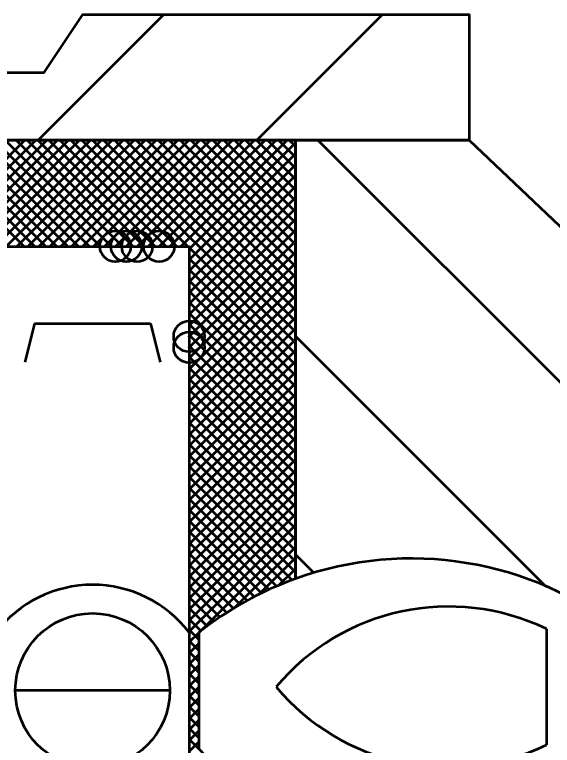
# Model space of a CAD drawing. Extents: x -1 to 679, y 0 to 440.
# Drawn here: x 132.25 to 139.21, y 162.55 to 172.01 of the extents above; entities that cross this region are included whole.
import ezdxf

# ---------------------------------------------------------------- set-up
doc = ezdxf.new("R2010")
doc.units = 0
doc.header["$LTSCALE"] = 0.8
doc.header["$PDMODE"] = 32
doc.header["$PDSIZE"] = 0.4
doc.layers.add('1', color=7, linetype='Continuous', lineweight=53)

msp = doc.modelspace()

# ---------------------------------------------------------------- linework, layer by layer
at = {"layer": '1'}
for p, q in [((132.5599, 170.3868), (134.1849, 172.0118)), ((135.3883, 170.3868), (137.0133, 172.0118)), ((130.1371, 168.1368), (132.3871, 170.3868)), ((130.2785, 168.1368), (132.5285, 170.3868)), ((130.4199, 168.1368), (132.6699, 170.3868)), ((130.5613, 168.1368), (132.8113, 170.3868)), ((130.7028, 168.1368), (132.9528, 170.3868)), ((130.8442, 168.1368), (133.0942, 170.3868)), ((130.9856, 168.1368), (133.2356, 170.3868)), ((131.1271, 168.1368), (133.3771, 170.3868)), ((133.3657, 169.0118), (131.999, 170.3784)), ((133.5072, 169.0118), (132.1322, 170.3868)), ((132.1435, 169.0118), (133.5185, 170.3868)), ((133.6486, 169.0118), (132.2736, 170.3868)), ((132.2849, 169.0118), (133.6599, 170.3868)), ((133.79, 169.0118), (132.415, 170.3868)), ((132.4263, 169.0118), (133.8013, 170.3868)), ((133.9314, 169.0118), (132.5564, 170.3868)), ((132.5677, 169.0118), (133.9427, 170.3868)), ((134.0728, 169.0118), (132.6978, 170.3868)), ((132.7092, 169.0118), (134.0842, 170.3868)), ((134.2142, 169.0118), (132.8392, 170.3868)), ((132.8506, 169.0118), (134.2256, 170.3868)), ((134.3557, 169.0118), (132.9807, 170.3868)), ((132.992, 169.0118), (134.367, 170.3868)), ((134.4971, 169.0118), (133.1221, 170.3868)), ((133.1334, 169.0118), (134.5084, 170.3868)), ((135.8878, 167.7624), (133.2635, 170.3868)), ((133.2748, 169.0118), (134.6498, 170.3868)), ((135.8878, 167.9038), (133.4049, 170.3868)), ((133.4162, 169.0118), (134.7912, 170.3868)), ((135.8878, 168.0452), (133.5463, 170.3868)), ((133.5577, 169.0118), (134.9327, 170.3868)), ((135.8878, 168.1867), (133.6877, 170.3868)), ((133.6991, 169.0118), (135.0741, 170.3868)), ((135.8878, 168.3281), (133.8292, 170.3868)), ((133.8405, 169.0118), (135.2155, 170.3868)), ((135.8878, 168.4695), (133.9706, 170.3868)), ((133.9819, 169.0118), (135.3569, 170.3868)), ((135.8878, 168.6109), (134.112, 170.3868)), ((134.1233, 169.0118), (135.4983, 170.3868)), ((135.8878, 168.7523), (134.2534, 170.3868)), ((134.2647, 169.0118), (135.6397, 170.3868)), ((135.8878, 168.8937), (134.3948, 170.3868)), ((134.4062, 169.0118), (135.7812, 170.3868)), ((135.8878, 169.0352), (134.5363, 170.3868)), ((135.8878, 169.1767), (134.6778, 170.3868)), ((135.8878, 169.3181), (134.8192, 170.3868)), ((135.8878, 169.4595), (134.9606, 170.3868)), ((135.8878, 169.6009), (135.102, 170.3868)), ((135.8878, 169.7423), (135.2434, 170.3868)), ((135.8878, 169.8837), (135.3848, 170.3868)), ((135.8878, 170.0252), (135.5263, 170.3868)), ((135.8878, 170.1666), (135.6677, 170.3868)), ((135.8878, 170.308), (135.8091, 170.3868)), ((135.8878, 170.3868), (138.1378, 170.3868)), ((140.6378, 165.9284), (136.1795, 170.3868)), ((133.2242, 169.0118), (131.9106, 170.3254)), ((134.5128, 168.9769), (135.8878, 170.3519)), ((132.9414, 169.0118), (131.7338, 170.2193)), ((133.0828, 169.0118), (131.8222, 170.2724)), ((134.5128, 168.8355), (135.8878, 170.2105)), ((132.6586, 169.0118), (131.5571, 170.1132)), ((132.8, 169.0118), (131.6454, 170.1663)), ((132.3757, 169.0118), (131.3802, 170.0072)), ((132.5172, 169.0118), (131.4687, 170.0602)), ((134.5128, 168.6941), (135.8878, 170.0691)), ((134.5128, 168.5527), (135.8878, 169.9277)), ((134.5128, 168.4112), (135.8878, 169.7862)), ((134.5128, 168.2698), (135.8878, 169.6448)), ((134.5128, 168.1284), (135.8878, 169.5034)), ((134.5128, 167.987), (135.8878, 169.362)), ((134.5128, 167.8456), (135.8878, 169.2206)), ((134.5128, 167.7042), (135.8878, 169.0792)), ((135.8878, 167.621), (134.5128, 168.996)), ((134.5128, 167.5627), (135.8878, 168.9377)), ((135.8878, 167.4796), (134.5128, 168.8546)), ((134.5128, 167.4213), (135.8878, 168.7963)), ((135.8878, 167.3382), (134.5128, 168.7132)), ((134.5128, 167.2799), (135.8878, 168.6549)), ((135.8878, 167.1967), (134.5128, 168.5717)), ((134.5128, 167.1385), (135.8878, 168.5135)), ((135.8878, 167.0553), (134.5128, 168.4303)), ((134.5128, 166.9971), (135.8878, 168.3721)), ((135.8878, 166.9139), (134.5128, 168.2889)), ((134.5128, 166.8557), (135.8878, 168.2307)), ((135.8878, 166.7725), (134.5128, 168.1475)), ((132.5128, 168.0118), (132.3878, 167.5118)), ((132.5128, 168.0118), (134.0128, 168.0118)), ((134.0128, 168.0118), (134.1378, 167.5118)), ((134.5128, 166.7142), (135.8878, 168.0892)), ((135.8878, 166.6311), (134.5128, 168.0061)), ((134.5128, 166.5728), (135.8878, 167.9478)), ((135.8878, 166.4897), (134.5128, 167.8647)), ((139.1322, 164.6056), (135.8878, 167.85)), ((134.5128, 166.4313), (135.8878, 167.8063)), ((135.8878, 166.3482), (134.5128, 167.7232)), ((134.5128, 166.2899), (135.8878, 167.6649)), ((135.8878, 166.2067), (134.5128, 167.5817)), ((134.5128, 166.1485), (135.8878, 167.5235)), ((135.8878, 166.0653), (134.5128, 167.4403)), ((134.5128, 166.0071), (135.8878, 167.3821)), ((135.8878, 165.9239), (134.5128, 167.2989)), ((134.5128, 165.8657), (135.8878, 167.2407)), ((135.8878, 165.7825), (134.5128, 167.1575)), ((134.5128, 165.7242), (135.8878, 167.0992)), ((135.8878, 165.6411), (134.5128, 167.0161)), ((134.5128, 165.5828), (135.8878, 166.9578)), ((135.8878, 165.4997), (134.5128, 166.8747)), ((134.5128, 165.4414), (135.8878, 166.8164)), ((135.8878, 165.3582), (134.5128, 166.7332)), ((134.5128, 165.3), (135.8878, 166.675)), ((135.8878, 165.2168), (134.5128, 166.5918)), ((134.5128, 165.1586), (135.8878, 166.5336)), ((135.8878, 165.0754), (134.5128, 166.4504)), ((134.5128, 165.0172), (135.8878, 166.3922)), ((135.8878, 164.934), (134.5128, 166.309)), ((134.5128, 164.8757), (135.8878, 166.2507)), ((135.8878, 164.7926), (134.5128, 166.1676)), ((134.5128, 164.7343), (135.8878, 166.1093)), ((135.8474, 164.6916), (134.5128, 166.0262)), ((134.5128, 164.5929), (135.8878, 165.9679)), ((135.7479, 164.6497), (134.5128, 165.8847)), ((134.5128, 164.4515), (135.8878, 165.8265)), ((135.6484, 164.6077), (134.5128, 165.7433)), ((134.5128, 164.3101), (135.8878, 165.6851)), ((135.5488, 164.5658), (134.5128, 165.6019)), ((134.5128, 164.1687), (135.8878, 165.5437)), ((135.4503, 164.523), (134.5128, 165.4605)), ((134.5128, 164.0272), (135.8878, 165.4022)), ((135.3591, 164.4727), (134.5128, 165.3191)), ((135.2678, 164.4226), (134.5128, 165.1776)), ((134.6423, 164.0152), (135.8878, 165.2608)), ((135.097, 164.3286), (135.8878, 165.1193)), ((135.1767, 164.3724), (134.5128, 165.0362)), ((136.1252, 164.7842), (135.8878, 165.0216)), ((135.0854, 164.3222), (134.5128, 164.8947)), ((135.4116, 164.5017), (135.8878, 164.9779)), ((135.6668, 164.6155), (135.8878, 164.8365)), ((134.9995, 164.2668), (134.5128, 164.7533)), ((134.9161, 164.2087), (134.5128, 164.6119)), ((134.8327, 164.1507), (134.5128, 164.4705)), ((134.7492, 164.0927), (134.5128, 164.3291)), ((134.6663, 164.0342), (134.5128, 164.1877)), ((134.6378, 163.9212), (134.5128, 164.0462)), ((139.1378, 164.0586), (139.1378, 162.5586)), ((134.5128, 163.8858), (134.6378, 164.0108)), ((134.6378, 164.0118), (134.6378, 162.5118)), ((134.6378, 163.7798), (134.5128, 163.9048)), ((134.5128, 163.7443), (134.6378, 163.8693)), ((134.6378, 163.6384), (134.5128, 163.7634)), ((134.5128, 163.6029), (134.6378, 163.7279)), ((134.6378, 163.497), (134.5128, 163.622)), ((134.5128, 163.4615), (134.6378, 163.5865)), ((134.6378, 163.3556), (134.5128, 163.4806)), ((134.5128, 163.3201), (134.6378, 163.4451)), ((134.6378, 163.2142), (134.5128, 163.3392)), ((134.5128, 163.1787), (134.6378, 163.3037)), ((134.2628, 163.2618), (132.2628, 163.2618)), ((134.6378, 163.0727), (134.5128, 163.1977)), ((134.5128, 163.0373), (134.6378, 163.1623)), ((134.6378, 162.9313), (134.5128, 163.0563)), ((134.5128, 162.8958), (134.6378, 163.0208)), ((134.6378, 162.7899), (134.5128, 162.9149)), ((134.5128, 162.7544), (134.6378, 162.8794)), ((134.6378, 162.6484), (134.5128, 162.7734)), ((134.5128, 162.613), (134.6378, 162.738)), ((135.8878, 161.257), (134.5128, 162.632)), ((134.5128, 162.4716), (134.6378, 162.5966))]:
    msp.add_line(p, q, dxfattribs=at)
for points in [[(122.6378, 166.2618), (122.6378, 169.2618), (122.6378, 171.2618), (132.6378, 171.2618), (133.1378, 172.0118), (138.1378, 172.0118), (138.1378, 170.3868), (135.8878, 170.3868), (132.0128, 170.3868), (130.1378, 169.2618), (113.1378, 169.2618), (122.6378, 169.2618)], [(113.1378, 169.2618), (130.1378, 169.2618), (132.0128, 170.3868), (135.8878, 170.3868), (135.8878, 164.7086)], [(122.6378, 166.2618), (113.1378, 166.2618), (113.1378, 167.1368), (113.1378, 168.3868), (113.1378, 169.2618), (130.1378, 169.2618), (132.0128, 170.3868), (135.8878, 170.3868), (135.8878, 164.7086)], [(135.8878, 164.7086), (135.8878, 170.3868), (138.1378, 170.3868), (140.6378, 168.0118), (140.6378, 165.5118), (145.6378, 165.5118), (145.6378, 164.0118), (140.1378, 164.0118)]]:
    msp.add_lwpolyline(points, dxfattribs=at)
for points in [[(132.0128, 157.5118), (132.0128, 169.0118), (134.5128, 169.0118), (134.5128, 157.5118)], [(132.0128, 169.0118), (134.5128, 169.0118), (134.5128, 157.5118), (132.0128, 157.5118)]]:
    msp.add_lwpolyline(points, close=True, dxfattribs=at)
msp.add_circle((133.2628, 163.2618), 1, dxfattribs=at)
for centre, radius, start, end in [((137.3878, 160.5481), 4.4226, 51.55204, 109.82604), ((137.3878, 160.5481), 4.4226, 109.82604, 128.44796), ((133.2628, 163.0591), 1.5717, 37.31294, 142.68706), ((137.87, 161.4336), 2.9152, 64.21978, 139.96974), ((137.87, 165.1836), 2.9152, 220.03026, 295.78023)]:
    msp.add_arc(centre, radius, start, end, dxfattribs=at)
for p in [(133.5577, 169.0118), (133.6991, 169.0118), (133.8405, 169.0118), (134.1233, 169.0118), (134.5128, 167.8456), (134.5128, 167.7042)]:
    msp.add_point(p, dxfattribs=at)

doc.saveas('drawing.dxf')
